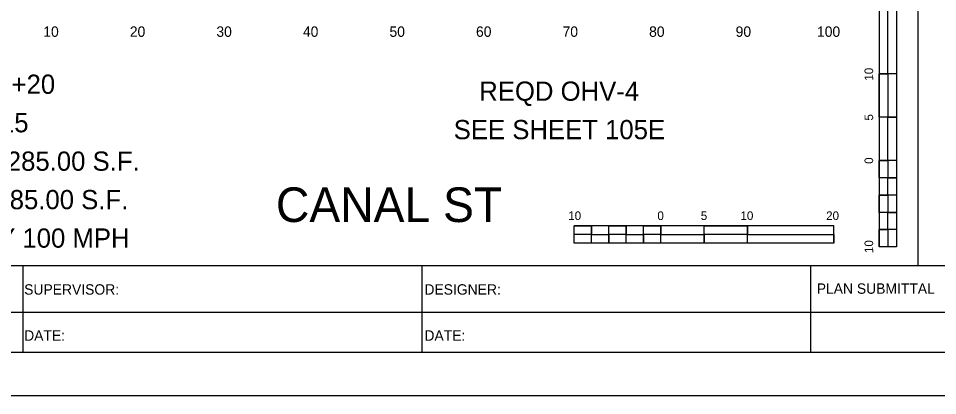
# Model space of a CAD drawing. Extents: x 1797809 to 2198143, y 249608 to 1237864.
# Drawn here: x 2196300.7 to 2196406.9, y 1237118 to 1237161.6 of the extents above; entities that cross this region are included whole.
import ezdxf

# ---------------------------------------------------------------- set-up
doc = ezdxf.new("R2010")
doc.units = 0
for name, color, linetype in [('10', 7, 'Continuous'), ('29', 7, 'Continuous'), ('3', 7, 'Continuous'), ('GSCOLORFILL', 7, 'Continuous'), ('GSOUTLINE', 7, 'Continuous'), ('GSSHT', 7, 'Continuous'), ('Level 33', 7, 'Continuous'), ('Level 45', 7, 'Continuous'), ('Level 55', 7, 'Continuous')]:
    doc.layers.add(name, color=color, linetype=linetype)

msp = doc.modelspace()

# ---------------------------------------------------------------- linework, layer by layer
at = {"layer": '29'}
for p, q in [((2196400.18, 1237165.19), (2196400.18, 1237135.19)), ((2196402.18, 1237165.19), (2196402.18, 1237155.19)), ((2196402.18, 1237165.19), (2196402.18, 1237135.19)), ((2196401.18, 1237155.19), (2196400.18, 1237155.19)), ((2196402.18, 1237155.19), (2196400.18, 1237155.19)), ((2196401.18, 1237155.19), (2196401.18, 1237150.19)), ((2196402.18, 1237150.19), (2196400.18, 1237150.19)), ((2196402.18, 1237150.19), (2196401.18, 1237150.19)), ((2196402.18, 1237150.19), (2196402.18, 1237145.19)), ((2196401.18, 1237145.19), (2196400.18, 1237145.19)), ((2196402.18, 1237145.19), (2196400.18, 1237145.19)), ((2196401.18, 1237145.19), (2196401.18, 1237143.19)), ((2196402.18, 1237143.19), (2196401.18, 1237143.19)), ((2196402.18, 1237143.19), (2196402.18, 1237141.19)), ((2196401.18, 1237141.19), (2196400.18, 1237141.19)), ((2196401.18, 1237141.19), (2196401.18, 1237139.19)), ((2196402.18, 1237139.19), (2196401.18, 1237139.19)), ((2196402.18, 1237139.19), (2196402.18, 1237137.19)), ((2196394.97, 1237137.63), (2196364.97, 1237137.63)), ((2196364.97, 1237135.63), (2196364.97, 1237137.63)), ((2196366.97, 1237136.63), (2196366.97, 1237137.63)), ((2196370.97, 1237136.63), (2196370.97, 1237137.63)), ((2196374.97, 1237136.63), (2196374.97, 1237137.63)), ((2196374.97, 1237135.63), (2196374.97, 1237137.63)), ((2196379.97, 1237135.63), (2196379.97, 1237137.63)), ((2196384.97, 1237136.63), (2196384.97, 1237137.63)), ((2196384.97, 1237135.63), (2196384.97, 1237137.63)), ((2196394.97, 1237135.63), (2196394.97, 1237137.63)), ((2196366.97, 1237136.63), (2196364.97, 1237136.63)), ((2196368.97, 1237135.63), (2196368.97, 1237136.63)), ((2196370.97, 1237136.63), (2196368.97, 1237136.63)), ((2196372.97, 1237135.63), (2196372.97, 1237136.63)), ((2196374.97, 1237136.63), (2196372.97, 1237136.63)), ((2196379.97, 1237135.63), (2196379.97, 1237136.63)), ((2196384.97, 1237136.63), (2196379.97, 1237136.63)), ((2196401.18, 1237137.19), (2196400.18, 1237137.19)), ((2196401.18, 1237137.19), (2196401.18, 1237135.19)), ((2196394.97, 1237135.63), (2196364.97, 1237135.63)), ((2196368.97, 1237135.63), (2196366.97, 1237135.63)), ((2196372.97, 1237135.63), (2196370.97, 1237135.63)), ((2196379.97, 1237135.63), (2196374.97, 1237135.63)), ((2196394.97, 1237135.63), (2196384.97, 1237135.63)), ((2196402.18, 1237135.19), (2196400.18, 1237135.19))]:
    msp.add_line(p, q, dxfattribs=at)
for points in [[(2196401.18, 1237155.19), (2196401.18, 1237165.19), (2196402.18, 1237165.19), (2196402.18, 1237155.19)], [(2196400.18, 1237150.19), (2196400.18, 1237155.19), (2196401.18, 1237155.19), (2196401.18, 1237150.19)], [(2196401.18, 1237145.19), (2196401.18, 1237150.19), (2196402.18, 1237150.19), (2196402.18, 1237145.19)], [(2196400.18, 1237143.19), (2196400.18, 1237145.19), (2196401.18, 1237145.19), (2196401.18, 1237143.19)], [(2196401.18, 1237141.19), (2196401.18, 1237143.19), (2196402.18, 1237143.19), (2196402.18, 1237141.19)], [(2196400.18, 1237139.19), (2196400.18, 1237141.19), (2196401.18, 1237141.19), (2196401.18, 1237139.19)], [(2196401.18, 1237137.19), (2196401.18, 1237139.19), (2196402.18, 1237139.19), (2196402.18, 1237137.19)], [(2196364.97, 1237137.63), (2196366.97, 1237137.63), (2196366.97, 1237136.63), (2196364.97, 1237136.63)], [(2196368.97, 1237137.63), (2196370.97, 1237137.63), (2196370.97, 1237136.63), (2196368.97, 1237136.63)], [(2196372.97, 1237137.63), (2196374.97, 1237137.63), (2196374.97, 1237136.63), (2196372.97, 1237136.63)], [(2196379.97, 1237137.63), (2196384.97, 1237137.63), (2196384.97, 1237136.63), (2196379.97, 1237136.63)], [(2196366.97, 1237136.63), (2196368.97, 1237136.63), (2196368.97, 1237135.63), (2196366.97, 1237135.63)], [(2196370.97, 1237136.63), (2196372.97, 1237136.63), (2196372.97, 1237135.63), (2196370.97, 1237135.63)], [(2196374.97, 1237136.63), (2196379.97, 1237136.63), (2196379.97, 1237135.63), (2196374.97, 1237135.63)], [(2196384.97, 1237136.63), (2196394.97, 1237136.63), (2196394.97, 1237135.63), (2196384.97, 1237135.63)], [(2196400.18, 1237135.19), (2196400.18, 1237137.19), (2196401.18, 1237137.19), (2196401.18, 1237135.19)]]:
    msp.add_lwpolyline(points, close=True, dxfattribs=at)
at = {"layer": '3'}
msp.add_line((2196404.71, 1237133.05), (2196404.71, 1237228.05), dxfattribs=at)
at = {"layer": 'GSCOLORFILL'}
for p, q in [((2196301.23, 1237133.05), (2196301.23, 1237123.04)), ((2196347.37, 1237123.04), (2196347.37, 1237133.05)), ((2196392.3, 1237123.04), (2196392.3, 1237133.05)), ((2196254.71, 1237127.65), (2196410.33, 1237127.65))]:
    msp.add_line(p, q, dxfattribs=at)
msp.add_lwpolyline([(2196242.21, 1237123.04), (2196564.71, 1237123.04), (2196564.71, 1237333.04), (2196242.21, 1237333.04)], close=True, dxfattribs=at)
at = {"layer": 'GSSHT'}
msp.add_lwpolyline([(2196229.71, 1237118.04), (2196569.71, 1237118.04), (2196569.71, 1237338.04), (2196229.71, 1237338.04)], close=True, dxfattribs=at)
at = {"layer": 'Level 45'}
msp.add_lwpolyline([(2196254.71, 1237133.05), (2196554.71, 1237133.05), (2196554.71, 1237323.05), (2196254.71, 1237323.05)], close=True, dxfattribs=at)

# ---------------------------------------------------------------- texts
at = {"layer": '10'}
for s, p in [('10', (2196303.61, 1237159.45)), ('20', (2196313.61, 1237159.45)), ('30', (2196323.61, 1237159.45)), ('40', (2196333.61, 1237159.45)), ('50', (2196343.61, 1237159.45)), ('60', (2196353.61, 1237159.45)), ('70', (2196363.61, 1237159.45)), ('80', (2196373.61, 1237159.45)), ('90', (2196383.61, 1237159.45)), ('100', (2196393.01, 1237159.45))]:
    msp.add_text(s, height=1.2, dxfattribs=at).set_placement(p)
at = {"layer": '29'}
for s, height, rotation, p in [('10', 0.999, 90.0572, (2196399.5, 1237154.39)), ('5', 1, 90.0572, (2196399.5, 1237149.78)), ('0', 1, 90.0572, (2196399.5, 1237144.79)), ('10', 0.999, 0.0572, (2196364.27, 1237138.3)), ('0', 1, 0.0572, (2196374.57, 1237138.3)), ('5', 0.999, 0.0572, (2196379.58, 1237138.3)), ('10', 0.999, 0.0572, (2196384.17, 1237138.3)), ('20', 0.999, 0.0572, (2196394.07, 1237138.3)), ('10', 0.999, 90.0572, (2196399.5, 1237134.49))]:
    msp.add_text(s, height=height, rotation=rotation, dxfattribs=at).set_placement(p)
at = {"layer": 'GSOUTLINE'}
for s, p in [('SUPERVISOR:', (2196301.4, 1237129.69)), ('DESIGNER:', (2196347.65, 1237129.69)), ('PLAN SUBMITTAL', (2196392.98, 1237129.79)), ('DATE:', (2196301.4, 1237124.37)), ('DATE:', (2196347.65, 1237124.37))]:
    msp.add_text(s, height=1.2, rotation=360, dxfattribs=at).set_placement(p)
at = {"layer": 'Level 33'}
msp.add_text('CANAL ST', height=3.998, rotation=360, dxfattribs=at).set_placement((2196330.49, 1237138.07))
at = {"layer": 'Level 55'}
for s, height, p in [('CANAL ST STA. 801+20', 2.2209, (2196272.21, 1237152.87)), ('REQD OHV-4', 2.221, (2196353.98, 1237152.07)), ('REQD OHSB-15', 2.2209, (2196279.79, 1237148.43)), ('SEE SHEET 105E', 2.2209, (2196351.03, 1237147.63)), ('DESIGN SIGN PANEL AREA = 285.00 S.F.', 2.2209, (2196257.06, 1237143.99)), ('REQD SIGN PANEL AREA = 285.00 S.F.', 2.2209, (2196258.55, 1237139.55)), ('DESIGN WIND VELOCITY 100 MPH', 2.2209, (2196264.73, 1237135.11))]:
    msp.add_text(s, height=height, dxfattribs=at).set_placement(p)

doc.saveas('drawing.dxf')
